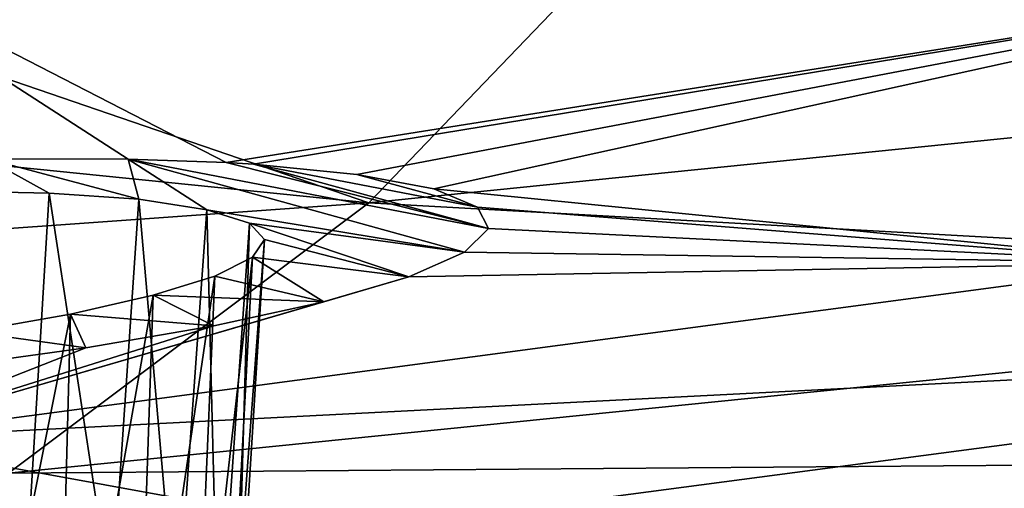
# Model space of a CAD drawing. Header units: metres. Extents: x -106 to 264, y -111 to 81.
# Tile 309 of 549: x 214.07 to 216.47, y -8.81 to -7.67. Entities that reach past the tile are written whole.
import ezdxf

# ---------------------------------------------------------------- set-up
doc = ezdxf.new("R2010")
doc.units = ezdxf.units.M
doc.layers.add('solid_20422013', color=7, linetype='CONTINUOUS')

msp = doc.modelspace()

# ---------------------------------------------------------------- linework, layer by layer
at = {"layer": 'solid_20422013'}
for points in [[(214.921158, -8.115821, 257.607544), (215.707581, -7.297054, 260.68515), (213.13147, -7.502315, 261.248962)], [(214.921158, -8.115821, 257.607544), (219.734665, -7.62837, 256.253387), (215.707581, -7.297054, 260.68515)], [(213.462021, -7.446157, 228.050476), (217.439346, -7.561436, 230.918777), (214.572693, -8.017612, 232.183838)], [(214.33316, -8.009207, 231.98494), (213.462021, -7.446157, 228.050476), (214.572693, -8.017612, 232.183838)], [(214.33316, -8.009207, 231.98494), (213.988174, -8.008232, 231.783051), (213.462021, -7.446157, 228.050476)], [(214.921158, -8.115821, 257.607544), (213.13147, -7.502315, 261.248962), (210.532623, -7.670794, 261.711426)], [(214.639481, -8.021585, 232.251663), (214.572693, -8.017612, 232.183838), (217.439346, -7.561436, 230.918777)], [(214.891708, -8.046353, 232.582214), (214.639481, -8.021585, 232.251663), (217.439346, -7.561436, 230.918777)], [(215.079605, -8.081504, 232.957108), (214.891708, -8.046353, 232.582214), (217.439346, -7.561436, 230.918777)], [(215.079605, -8.081504, 232.957108), (217.439346, -7.561436, 230.918777), (216.899216, -8.262094, 235.835907)], [(218.571487, -8.318836, 252.661591), (219.734665, -7.62837, 256.253387), (214.921158, -8.115821, 257.607544)], [(210.004913, -8.466411, 258.581543), (214.921158, -8.115821, 257.607544), (210.532623, -7.670794, 261.711426)], [(214.139984, -8.09247, 232.452728), (213.875717, -8.086659, 232.263687), (213.988174, -8.008232, 231.783051)], [(214.358871, -8.107095, 232.691956), (213.988174, -8.008232, 231.783051), (214.33316, -8.009207, 231.98494)], [(214.358871, -8.107095, 232.691956), (214.139984, -8.09247, 232.452728), (213.988174, -8.008232, 231.783051)], [(214.33316, -8.009207, 231.98494), (214.572693, -8.017612, 232.183838), (215.212921, -8.178885, 233.7789)], [(214.33316, -8.009207, 231.98494), (215.212921, -8.178885, 233.7789), (215.154419, -8.236434, 234.18692)], [(214.525131, -8.132686, 232.973419), (214.33316, -8.009207, 231.98494), (215.154419, -8.236434, 234.18692)], [(214.525131, -8.132686, 232.973419), (214.358871, -8.107095, 232.691956), (214.33316, -8.009207, 231.98494)], [(215.212921, -8.178885, 233.7789), (214.572693, -8.017612, 232.183838), (214.639481, -8.021585, 232.251663)], [(215.186066, -8.126575, 233.362289), (214.639481, -8.021585, 232.251663), (214.891708, -8.046353, 232.582214)], [(215.212921, -8.178885, 233.7789), (214.639481, -8.021585, 232.251663), (215.186066, -8.126575, 233.362289)], [(215.186066, -8.126575, 233.362289), (214.891708, -8.046353, 232.582214), (215.079605, -8.081504, 232.957108)], [(214.084305, -9.024325, 232.18454), (213.835876, -8.975561, 232.024109), (213.875717, -8.086659, 232.263687)], [(214.084305, -9.024325, 232.18454), (213.875717, -8.086659, 232.263687), (214.139984, -8.09247, 232.452728)], [(214.292465, -9.088313, 232.390472), (214.084305, -9.024325, 232.18454), (214.139984, -8.09247, 232.452728)], [(214.292465, -9.088313, 232.390472), (214.139984, -8.09247, 232.452728), (214.358871, -8.107095, 232.691956)], [(215.186066, -8.126575, 233.362289), (215.079605, -8.081504, 232.957108), (216.899216, -8.262094, 235.835907)], [(214.040802, -8.775756, 253.930878), (214.921158, -8.115821, 257.607544), (210.004913, -8.466411, 258.581543)], [(214.040802, -8.775756, 253.930878), (218.571487, -8.318836, 252.661591), (214.921158, -8.115821, 257.607544)], [(214.451233, -9.164729, 232.632935), (214.292465, -9.088313, 232.390472), (214.358871, -8.107095, 232.691956)], [(214.451233, -9.164729, 232.632935), (214.358871, -8.107095, 232.691956), (214.525131, -8.132686, 232.973419)], [(215.212921, -8.178885, 233.7789), (215.186066, -8.126575, 233.362289), (216.899216, -8.262094, 235.835907)], [(214.55368, -9.250234, 232.901306), (214.451233, -9.164729, 232.632935), (214.525131, -8.132686, 232.973419)], [(214.629761, -8.165257, 233.285583), (214.525131, -8.132686, 232.973419), (215.154419, -8.236434, 234.18692)], [(214.55368, -9.250234, 232.901306), (214.525131, -8.132686, 232.973419), (214.629761, -8.165257, 233.285583)], [(214.595322, -9.341089, 233.183884), (214.55368, -9.250234, 232.901306), (214.629761, -8.165257, 233.285583)], [(214.595322, -9.341089, 233.183884), (214.629761, -8.165257, 233.285583), (214.666321, -8.20547, 233.605652)], [(214.629761, -8.165257, 233.285583), (215.154419, -8.236434, 234.18692), (215.018921, -8.296781, 234.572083)], [(214.666321, -8.20547, 233.605652), (214.629761, -8.165257, 233.285583), (215.018921, -8.296781, 234.572083)], [(215.154419, -8.236434, 234.18692), (215.212921, -8.178885, 233.7789), (216.899216, -8.262094, 235.835907)], [(214.574356, -9.433325, 233.468277), (214.666321, -8.20547, 233.605652), (214.636902, -8.248317, 233.919174)], [(214.574356, -9.433325, 233.468277), (214.595322, -9.341089, 233.183884), (214.666321, -8.20547, 233.605652)], [(214.636902, -8.248317, 233.919174), (214.666321, -8.20547, 233.605652), (215.018921, -8.296781, 234.572083)], [(214.491699, -9.522909, 233.742096), (214.636902, -8.248317, 233.919174), (214.544662, -8.294857, 234.21669)], [(214.491699, -9.522909, 233.742096), (214.574356, -9.433325, 233.468277), (214.636902, -8.248317, 233.919174)], [(214.544662, -8.294857, 234.21669), (214.636902, -8.248317, 233.919174), (214.81073, -8.357336, 234.915497)], [(214.636902, -8.248317, 233.919174), (215.018921, -8.296781, 234.572083), (214.81073, -8.357336, 234.915497)], [(215.018921, -8.296781, 234.572083), (215.154419, -8.236434, 234.18692), (216.899216, -8.262094, 235.835907)], [(213.661926, -8.693089, 237.033112), (216.899216, -8.262094, 235.835907), (218.420044, -8.449976, 239.777512)], [(215.018921, -8.296781, 234.572083), (216.899216, -8.262094, 235.835907), (213.661926, -8.693089, 237.033112)], [(214.81073, -8.357336, 234.915497), (215.018921, -8.296781, 234.572083), (213.661926, -8.693089, 237.033112)], [(214.350937, -9.605928, 233.993347), (214.544662, -8.294857, 234.21669), (214.394318, -8.341545, 234.48674)], [(214.350937, -9.605928, 233.993347), (214.491699, -9.522909, 233.742096), (214.544662, -8.294857, 234.21669)], [(214.394318, -8.341545, 234.48674), (214.544662, -8.294857, 234.21669), (214.81073, -8.357336, 234.915497)], [(217.362305, -8.750005, 248.915924), (218.571487, -8.318836, 252.661591), (214.040802, -8.775756, 253.930878)], [(214.158249, -9.678752, 234.211075), (214.394318, -8.341545, 234.48674), (214.192352, -8.38753, 234.718414)], [(214.158249, -9.678752, 234.211075), (214.350937, -9.605928, 233.993347), (214.394318, -8.341545, 234.48674)], [(214.192352, -8.38753, 234.718414), (214.394318, -8.341545, 234.48674), (214.542206, -8.416124, 235.208755)], [(214.394318, -8.341545, 234.48674), (214.81073, -8.357336, 234.915497), (214.542206, -8.416124, 235.208755)], [(214.542206, -8.416124, 235.208755), (214.81073, -8.357336, 234.915497), (213.661926, -8.693089, 237.033112)], [(213.922058, -9.738199, 234.385727), (214.192352, -8.38753, 234.718414), (213.947144, -8.431139, 234.902405)], [(213.922058, -9.738199, 234.385727), (214.158249, -9.678752, 234.211075), (214.192352, -8.38753, 234.718414)], [(213.947144, -8.431139, 234.902405), (214.192352, -8.38753, 234.718414), (214.230118, -8.469916, 235.435974)], [(214.192352, -8.38753, 234.718414), (214.542206, -8.416124, 235.208755), (214.230118, -8.469916, 235.435974)], [(214.230118, -8.469916, 235.435974), (214.542206, -8.416124, 235.208755), (213.661926, -8.693089, 237.033112)], [(213.947144, -8.431139, 234.902405), (214.230118, -8.469916, 235.435974), (213.870743, -8.519547, 235.600922)], [(213.661926, -8.693089, 237.033112), (218.420044, -8.449976, 239.777512), (214.889221, -8.916431, 241.073212)], [(216.13118, -8.919995, 243.989792), (214.889221, -8.916431, 241.073212), (218.420044, -8.449976, 239.777512)], [(216.503448, -8.882783, 244.142075), (216.13118, -8.919995, 243.989792), (218.420044, -8.449976, 239.777512)], [(213.870743, -8.519547, 235.600922), (214.230118, -8.469916, 235.435974), (213.661926, -8.693089, 237.033112)], [(210.330063, -9.031443, 237.972992), (213.661926, -8.693089, 237.033112), (214.889221, -8.916431, 241.073212)], [(213.126053, -9.176045, 250.099426), (217.362305, -8.750005, 248.915924), (214.040802, -8.775756, 253.930878)], [(216.898071, -8.845061, 247.691605), (217.362305, -8.750005, 248.915924), (213.126053, -9.176045, 250.099426)]]:
    msp.add_3dface(points, dxfattribs=at)

doc.saveas('drawing.dxf')
